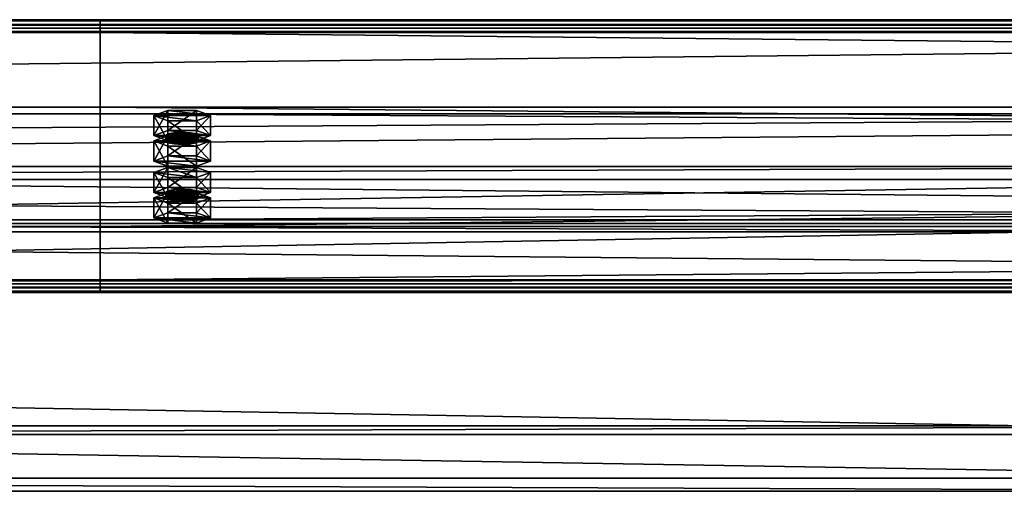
# Model space of a CAD drawing. Header units: millimetres. Extents: x -333 to 67333, y -930 to 39730.
# Tile 444 of 656: x 16071 to 16430, y 13665 to 13837. Entities that reach past the tile are written whole.
import ezdxf

# ---------------------------------------------------------------- set-up
doc = ezdxf.new("R2010")
doc.units = ezdxf.units.MM
for name, color, linetype in [('13', 7, 'Continuous'), ('5', 7, 'Continuous'), ('95', 7, 'Continuous')]:
    doc.layers.add(name, color=color, linetype=linetype)

msp = doc.modelspace()

# ---------------------------------------------------------------- meshes
at = {"layer": '13', "color": 30}
mesh = msp.add_polyface(dxfattribs=at)
corners = [(17300.01, 13834.19, 6372.77), (17300.01, 13761.8, 6357.38), (10500.01, 13761.8, 6357.38), (10500.01, 13834.19, 6372.77), (17300.01, 13802.97, 6163.71), (10500.01, 13802.97, 6163.71), (17300.01, 13742.32, 6150.82), (10500.01, 13742.32, 6150.82), (17300.01, 13739.62, 6163.54), (10500.01, 13739.62, 6163.54), (17300.01, 13737.67, 6163.12), (10500.01, 13737.67, 6163.12), (17300.01, 13740.78, 6148.45), (10500.01, 13740.78, 6148.45), (17300.01, 13805.34, 6162.17), (10500.01, 13805.34, 6162.17), (17300.01, 13764.18, 6355.84), (10500.01, 13764.18, 6355.84), (17300.01, 13832.65, 6370.4), (10500.01, 13832.65, 6370.4), (17300.01, 13835.35, 6357.68), (10500.01, 13835.35, 6357.68), (17300.01, 13837.31, 6358.1), (10500.01, 13837.31, 6358.1)]
mesh.append_faces([[corners[k] for k in face] for face in [(0, 2, 3, 3), (1, 5, 2, 2), (4, 7, 5, 5), (6, 9, 7, 7), (8, 11, 9, 9), (10, 13, 11, 11), (12, 15, 13, 13), (14, 17, 15, 15), (16, 19, 17, 17), (18, 21, 19, 19), (20, 23, 21, 21), (22, 3, 23, 23), (8, 12, 10, 10), (20, 0, 22, 22), (13, 9, 11, 11)]], dxfattribs={"vtx0": -1, "color": 30})
mesh.append_faces([[corners[k] for k in face] for face in [(12, 6, 14, 14), (14, 1, 16, 16), (16, 0, 18, 18), (18, 0, 20, 20), (3, 19, 23, 23), (19, 2, 17, 17), (17, 2, 15, 15), (15, 5, 13, 13)]], dxfattribs={"vtx0": -1, "vtx1": -1, "color": 30})
mesh.append_faces([[corners[k] for k in face] for face in [(12, 8, 6, 6), (14, 6, 4, 4), (14, 4, 1, 1), (16, 1, 0, 0), (19, 3, 2, 2), (15, 2, 5, 5), (13, 5, 7, 7), (13, 7, 9, 9)]], dxfattribs={"vtx0": -1, "vtx2": -1, "vtx3": -1, "color": 30})
mesh.append_faces([[corners[k] for k in face] for face in [(21, 23, 19, 19)]], dxfattribs={"vtx1": -1, "color": 30})
mesh.append_faces([[corners[k] for k in face] for face in [(0, 1, 2, 2), (1, 4, 5, 5), (4, 6, 7, 7), (6, 8, 9, 9), (8, 10, 11, 11), (10, 12, 13, 13), (12, 14, 15, 15), (14, 16, 17, 17), (16, 18, 19, 19), (18, 20, 21, 21), (20, 22, 23, 23), (22, 0, 3, 3)]], dxfattribs={"vtx2": -1, "vtx3": -1, "color": 30})
mesh = msp.add_polyface(dxfattribs=at)
corners = [(22900.01, 13834.19, 6372.77), (22900.01, 13761.8, 6357.38), (16100.01, 13761.8, 6357.38), (16100.01, 13834.19, 6372.77), (22900.01, 13802.97, 6163.71), (16100.01, 13802.97, 6163.71), (22900.01, 13742.32, 6150.82), (16100.01, 13742.32, 6150.82), (22900.01, 13739.62, 6163.54), (16100.01, 13739.62, 6163.54), (22900.01, 13737.67, 6163.12), (16100.01, 13737.67, 6163.12), (22900.01, 13740.78, 6148.45), (16100.01, 13740.78, 6148.45), (22900.01, 13805.34, 6162.17), (16100.01, 13805.34, 6162.17), (22900.01, 13764.18, 6355.84), (16100.01, 13764.18, 6355.84), (22900.01, 13832.65, 6370.4), (16100.01, 13832.65, 6370.4), (22900.01, 13835.35, 6357.68), (16100.01, 13835.35, 6357.68), (22900.01, 13837.31, 6358.1), (16100.01, 13837.31, 6358.1)]
mesh.append_faces([[corners[k] for k in face] for face in [(0, 2, 3, 3), (1, 5, 2, 2), (4, 7, 5, 5), (6, 9, 7, 7), (8, 11, 9, 9), (10, 13, 11, 11), (12, 15, 13, 13), (14, 17, 15, 15), (16, 19, 17, 17), (18, 21, 19, 19), (20, 23, 21, 21), (22, 3, 23, 23), (8, 12, 10, 10), (20, 0, 22, 22), (13, 9, 11, 11)]], dxfattribs={"vtx0": -1, "color": 30})
mesh.append_faces([[corners[k] for k in face] for face in [(12, 6, 14, 14), (14, 1, 16, 16), (16, 0, 18, 18), (18, 0, 20, 20), (3, 19, 23, 23), (19, 2, 17, 17), (17, 2, 15, 15), (15, 5, 13, 13)]], dxfattribs={"vtx0": -1, "vtx1": -1, "color": 30})
mesh.append_faces([[corners[k] for k in face] for face in [(12, 8, 6, 6), (14, 6, 4, 4), (14, 4, 1, 1), (16, 1, 0, 0), (19, 3, 2, 2), (15, 2, 5, 5), (13, 5, 7, 7), (13, 7, 9, 9)]], dxfattribs={"vtx0": -1, "vtx2": -1, "vtx3": -1, "color": 30})
mesh.append_faces([[corners[k] for k in face] for face in [(21, 23, 19, 19)]], dxfattribs={"vtx1": -1, "color": 30})
mesh.append_faces([[corners[k] for k in face] for face in [(0, 1, 2, 2), (1, 4, 5, 5), (4, 6, 7, 7), (6, 8, 9, 9), (8, 10, 11, 11), (10, 12, 13, 13), (12, 14, 15, 15), (14, 16, 17, 17), (16, 18, 19, 19), (18, 20, 21, 21), (20, 22, 23, 23), (22, 0, 3, 3)]], dxfattribs={"vtx2": -1, "vtx3": -1, "color": 30})
at = {"layer": '5', "color": 131}
mesh = msp.add_polyface(dxfattribs=at)
corners = [(16609.96, 13778.86, 6027.75), (16609.96, 13688.87, 6008.63), (11189.95, 13688.87, 6008.63), (11189.95, 13778.86, 6027.75), (16609.96, 13669.75, 6098.62), (11189.95, 13669.75, 6098.62), (16609.96, 13759.74, 6117.74), (11189.95, 13759.74, 6117.74), (16609.96, 13783.61, 6024.67), (16609.96, 13762.82, 6122.49), (11189.95, 13762.82, 6122.49), (11189.95, 13783.61, 6024.67), (16609.96, 13665, 6101.7), (11189.95, 13665, 6101.7), (16609.96, 13685.79, 6003.88), (11189.95, 13685.79, 6003.88)]
mesh.append_faces([[corners[k] for k in face] for face in [(0, 2, 3, 3), (1, 5, 2, 2), (4, 7, 5, 5), (6, 3, 7, 7), (8, 10, 11, 11), (9, 13, 10, 10), (12, 15, 13, 13), (14, 11, 15, 15)]], dxfattribs={"vtx0": -1, "color": 131})
mesh.append_faces([[corners[k] for k in face] for face in [(9, 6, 12, 12), (6, 8, 0, 0), (0, 8, 1, 1), (12, 4, 14, 14), (4, 12, 6, 6), (14, 1, 8, 8), (10, 3, 11, 11), (3, 10, 7, 7), (7, 10, 5, 5), (15, 2, 13, 13), (2, 11, 3, 3)]], dxfattribs={"vtx0": -1, "vtx1": -1, "color": 131})
mesh.append_faces([[corners[k] for k in face] for face in [(6, 9, 8, 8), (14, 4, 1, 1), (5, 10, 13, 13), (2, 15, 11, 11), (13, 2, 5, 5)]], dxfattribs={"vtx0": -1, "vtx2": -1, "vtx3": -1, "color": 131})
mesh.append_faces([[corners[k] for k in face] for face in [(0, 1, 2, 2), (1, 4, 5, 5), (4, 6, 7, 7), (6, 0, 3, 3), (8, 9, 10, 10), (9, 12, 13, 13), (12, 14, 15, 15), (14, 8, 11, 11)]], dxfattribs={"vtx2": -1, "vtx3": -1, "color": 131})
at = {"layer": '95', "color": 20}
mesh = msp.add_polyface(dxfattribs=at)
corners = [(16124.01, 13772.2, 6308.48), (16124.81, 13772.82, 6305.54), (16124.81, 13774.78, 6305.96), (16124.01, 13774.16, 6308.89), (16127.01, 13773.28, 6303.39), (16127.01, 13775.24, 6303.81), (16130.01, 13773.45, 6302.61), (16130.01, 13775.4, 6303.02), (16133.01, 13773.28, 6303.39), (16133.01, 13775.24, 6303.81), (16135.21, 13772.82, 6305.54), (16135.21, 13774.78, 6305.96), (16136.01, 13772.2, 6308.48), (16136.01, 13774.16, 6308.89), (16135.21, 13771.58, 6311.41), (16135.21, 13773.53, 6311.83), (16133.01, 13771.12, 6313.56), (16133.01, 13773.08, 6313.98), (16130.01, 13770.95, 6314.35), (16130.01, 13772.91, 6314.76), (16127.01, 13771.12, 6313.56), (16127.01, 13773.08, 6313.98), (16124.81, 13771.58, 6311.41), (16124.81, 13773.53, 6311.83), (16119.62, 13774.16, 6308.89), (16124.81, 13776.03, 6300.09), (16124.81, 13783.36, 6301.65), (16119.62, 13781.49, 6310.45), (16135.21, 13776.03, 6300.09), (16135.21, 13783.36, 6301.65), (16140.4, 13774.16, 6308.89), (16140.4, 13781.49, 6310.45), (16135.21, 13772.28, 6317.7), (16135.21, 13779.62, 6319.26), (16124.81, 13772.28, 6317.7), (16124.81, 13779.62, 6319.26), (16119.62, 13764.86, 6306.92), (16124.81, 13766.73, 6298.11), (16124.81, 13774.07, 6299.67), (16119.62, 13772.2, 6308.48), (16135.21, 13766.73, 6298.11), (16135.21, 13774.07, 6299.67), (16140.4, 13764.86, 6306.92), (16140.4, 13772.2, 6308.48), (16135.21, 13762.99, 6315.72), (16135.21, 13770.33, 6317.28), (16124.81, 13762.99, 6315.72), (16124.81, 13770.33, 6317.28), (16124.01, 13792.99, 6210.66), (16124.81, 13793.61, 6207.73), (16124.81, 13795.57, 6208.14), (16124.01, 13794.95, 6211.08), (16127.01, 13794.07, 6205.58), (16127.01, 13796.03, 6206), (16130.01, 13794.24, 6204.79), (16130.01, 13796.19, 6205.21), (16133.01, 13794.07, 6205.58), (16133.01, 13796.03, 6206), (16135.21, 13793.61, 6207.73), (16135.21, 13795.57, 6208.14), (16136.01, 13792.99, 6210.66), (16136.01, 13794.95, 6211.08), (16135.21, 13792.37, 6213.6), (16135.21, 13794.32, 6214.01), (16133.01, 13791.91, 6215.75), (16133.01, 13793.87, 6216.16), (16130.01, 13791.74, 6216.53), (16130.01, 13793.7, 6216.95), (16127.01, 13791.91, 6215.75), (16127.01, 13793.87, 6216.16), (16124.81, 13792.37, 6213.6), (16124.81, 13794.32, 6214.01), (16119.62, 13794.95, 6211.08), (16124.81, 13796.82, 6202.27), (16124.81, 13804.15, 6203.83), (16119.62, 13802.28, 6212.64), (16135.21, 13796.82, 6202.27), (16135.21, 13804.15, 6203.83), (16140.4, 13794.95, 6211.08), (16140.4, 13802.28, 6212.64), (16135.21, 13793.08, 6219.88), (16135.21, 13800.41, 6221.44), (16124.81, 13793.08, 6219.88), (16124.81, 13800.41, 6221.44), (16119.62, 13785.65, 6209.1), (16124.81, 13787.53, 6200.3), (16124.81, 13794.86, 6201.86), (16119.62, 13792.99, 6210.66), (16135.21, 13787.53, 6200.3), (16135.21, 13794.86, 6201.86), (16140.4, 13785.65, 6209.1), (16140.4, 13792.99, 6210.66), (16135.21, 13783.78, 6217.91), (16135.21, 13791.12, 6219.47), (16124.81, 13783.78, 6217.91), (16124.81, 13791.12, 6219.47)]
mesh.append_faces([[corners[k] for k in face] for face in [(0, 2, 3, 3), (1, 5, 2, 2), (4, 7, 5, 5), (6, 9, 7, 7), (8, 11, 9, 9), (10, 13, 11, 11), (12, 15, 13, 13), (14, 17, 15, 15), (16, 19, 17, 17), (18, 21, 19, 19), (20, 23, 21, 21), (22, 3, 23, 23), (6, 10, 8, 8), (18, 22, 20, 20), (23, 19, 21, 21), (11, 7, 9, 9), (24, 26, 27, 27), (25, 29, 26, 26), (28, 31, 29, 29), (30, 33, 31, 31), (32, 35, 33, 33), (34, 27, 35, 35), (25, 30, 28, 28), (32, 24, 34, 34), (27, 33, 35, 35), (31, 26, 29, 29), (36, 38, 39, 39), (37, 41, 38, 38), (40, 43, 41, 41), (42, 45, 43, 43), (44, 47, 45, 45), (46, 39, 47, 47), (37, 42, 40, 40), (44, 36, 46, 46), (39, 45, 47, 47), (43, 38, 41, 41), (48, 50, 51, 51), (49, 53, 50, 50), (52, 55, 53, 53), (54, 57, 55, 55), (56, 59, 57, 57), (58, 61, 59, 59), (60, 63, 61, 61), (62, 65, 63, 63), (64, 67, 65, 65), (66, 69, 67, 67), (68, 71, 69, 69), (70, 51, 71, 71), (52, 56, 54, 54), (66, 70, 68, 68), (71, 67, 69, 69), (59, 55, 57, 57), (72, 74, 75, 75), (73, 77, 74, 74), (76, 79, 77, 77), (78, 81, 79, 79), (80, 83, 81, 81), (82, 75, 83, 83), (73, 78, 76, 76), (80, 72, 82, 82), (75, 81, 83, 83), (79, 74, 77, 77), (84, 86, 87, 87), (85, 89, 86, 86), (88, 91, 89, 89), (90, 93, 91, 91), (92, 95, 93, 93), (94, 87, 95, 95), (85, 90, 88, 88), (92, 84, 94, 94), (87, 93, 95, 95), (91, 86, 89, 89)]], dxfattribs={"vtx0": -1, "color": 20})
mesh.append_faces([[corners[k] for k in face] for face in [(10, 4, 12, 12), (12, 1, 14, 14), (14, 0, 16, 16), (16, 22, 18, 18), (19, 23, 17, 17), (17, 3, 15, 15), (15, 2, 13, 13), (13, 5, 11, 11), (30, 24, 32, 32), (33, 26, 31, 31), (42, 36, 44, 44), (45, 39, 43, 43), (56, 52, 58, 58), (58, 52, 60, 60), (60, 49, 62, 62), (62, 48, 64, 64), (64, 70, 66, 66), (67, 71, 65, 65), (65, 51, 63, 63), (63, 50, 61, 61), (61, 53, 59, 59), (78, 72, 80, 80), (81, 75, 79, 79), (90, 84, 92, 92), (93, 87, 91, 91)]], dxfattribs={"vtx0": -1, "vtx1": -1, "color": 20})
mesh.append_faces([[corners[k] for k in face] for face in [(10, 6, 4, 4), (12, 4, 1, 1), (14, 1, 0, 0), (16, 0, 22, 22), (17, 23, 3, 3), (15, 3, 2, 2), (13, 2, 5, 5), (11, 5, 7, 7), (30, 25, 24, 24), (33, 27, 26, 26), (42, 37, 36, 36), (43, 39, 38, 38), (60, 52, 49, 49), (62, 49, 48, 48), (64, 48, 70, 70), (65, 71, 51, 51), (63, 51, 50, 50), (61, 50, 53, 53), (59, 53, 55, 55), (78, 73, 72, 72), (79, 75, 74, 74), (90, 85, 84, 84), (91, 87, 86, 86)]], dxfattribs={"vtx0": -1, "vtx2": -1, "vtx3": -1, "color": 20})
mesh.append_faces([[corners[k] for k in face] for face in [(0, 1, 2, 2), (1, 4, 5, 5), (4, 6, 7, 7), (6, 8, 9, 9), (8, 10, 11, 11), (10, 12, 13, 13), (12, 14, 15, 15), (14, 16, 17, 17), (16, 18, 19, 19), (18, 20, 21, 21), (20, 22, 23, 23), (22, 0, 3, 3), (24, 25, 26, 26), (25, 28, 29, 29), (28, 30, 31, 31), (30, 32, 33, 33), (32, 34, 35, 35), (34, 24, 27, 27), (36, 37, 38, 38), (37, 40, 41, 41), (40, 42, 43, 43), (42, 44, 45, 45), (44, 46, 47, 47), (46, 36, 39, 39), (48, 49, 50, 50), (49, 52, 53, 53), (52, 54, 55, 55), (54, 56, 57, 57), (56, 58, 59, 59), (58, 60, 61, 61), (60, 62, 63, 63), (62, 64, 65, 65), (64, 66, 67, 67), (66, 68, 69, 69), (68, 70, 71, 71), (70, 48, 51, 51), (72, 73, 74, 74), (73, 76, 77, 77), (76, 78, 79, 79), (78, 80, 81, 81), (80, 82, 83, 83), (82, 72, 75, 75), (84, 85, 86, 86), (85, 88, 89, 89), (88, 90, 91, 91), (90, 92, 93, 93), (92, 94, 95, 95), (94, 84, 87, 87)]], dxfattribs={"vtx2": -1, "vtx3": -1, "color": 20})

doc.saveas('drawing.dxf')
